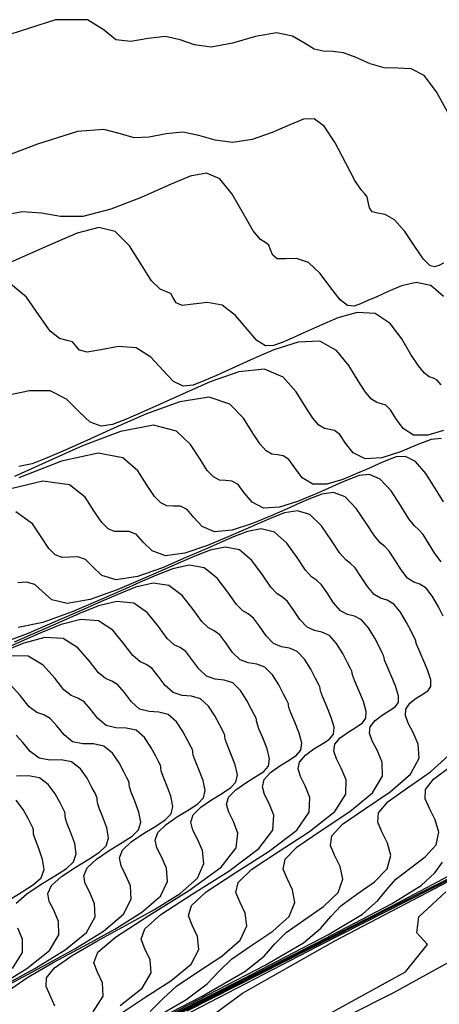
# Model space of a CAD drawing. Extents: x 3249832 to 3255657, y 13789405 to 13793316.
# Tile 571 of 656: x 3254792.64 to 3254798.88, y 13790627.9 to 13790642.54. Entities that reach past the tile are written whole.
import ezdxf

# ---------------------------------------------------------------- set-up
doc = ezdxf.new("R2010")
doc.units = 0
doc.header["$LTSCALE"] = 100
doc.header["$MEASUREMENT"] = 0
for name, color, linetype in [('GRATIO_CON', 10, 'CONTINUOUS'), ('GRATIO_ICON', 7, 'CONTINUOUS'), ('TARGETS_EAST', 7, 'CONTINUOUS')]:
    doc.layers.add(name, color=color, linetype=linetype)

# ---------------------------------------------------------------- blocks, each defined once
blk = doc.blocks.new('Gratio_032316_contours')
at = {"layer": 'GRATIO_CON', "color": 1, "linetype": 'Continuous', "flags": 128}
for points in [[(3254788.079, 13790622.978), (3254798.194, 13790628.068), (3254801.793, 13790630.049)], [(3254799.004, 13790641.156), (3254798.837, 13790641.463), (3254798.651, 13790641.704), (3254798.459, 13790641.803), (3254798.263, 13790641.814), (3254798.06, 13790641.819), (3254797.849, 13790641.881), (3254797.643, 13790641.972), (3254797.454, 13790642.045), (3254797.293, 13790642.065), (3254797.152, 13790642.066), (3254797.016, 13790642.097), (3254796.873, 13790642.188), (3254796.696, 13790642.291), (3254796.458, 13790642.338), (3254796.146, 13790642.285), (3254795.803, 13790642.188), (3254795.486, 13790642.129), (3254795.236, 13790642.161), (3254795.023, 13790642.238), (3254794.804, 13790642.284), (3254794.55, 13790642.254), (3254794.289, 13790642.209), (3254794.066, 13790642.236), (3254793.892, 13790642.382), (3254793.645, 13790642.534), (3254793.171, 13790642.536), (3254792.367, 13790642.278)], [(3254794.916, 13790626.479), (3254798.373, 13790628.381), (3254798.702, 13790628.789), (3254798.543, 13790628.961), (3254798.573, 13790629.199), (3254798.976, 13790629.569)], [(3254798.94, 13790638.914), (3254798.869, 13790638.883), (3254798.806, 13790638.863), (3254798.737, 13790638.883), (3254798.644, 13790638.978), (3254798.516, 13790639.165), (3254798.366, 13790639.386), (3254798.213, 13790639.562), (3254798.074, 13790639.64), (3254797.96, 13790639.659), (3254797.88, 13790639.677), (3254797.838, 13790639.741), (3254797.819, 13790639.829), (3254797.803, 13790639.904), (3254797.773, 13790639.946), (3254797.715, 13790640.004), (3254797.621, 13790640.144), (3254797.487, 13790640.403), (3254797.328, 13790640.707), (3254797.167, 13790640.953), (3254797.017, 13790641.063), (3254796.857, 13790641.056), (3254796.655, 13790640.973), (3254796.393, 13790640.859), (3254796.097, 13790640.756), (3254795.804, 13790640.709), (3254795.543, 13790640.744), (3254795.303, 13790640.816), (3254795.064, 13790640.862), (3254794.814, 13790640.84), (3254794.565, 13790640.791), (3254794.339, 13790640.779), (3254794.139, 13790640.84), (3254793.889, 13790640.904), (3254793.495, 13790640.872), (3254792.904, 13790640.686), (3254792.233, 13790640.434)], [(3254795.27, 13790627.561), (3254795.952, 13790628.065), (3254797.322, 13790628.843), (3254799.01, 13790629.726)], [(3254798.941, 13790638.42), (3254798.75, 13790638.586), (3254798.536, 13790638.628), (3254798.317, 13790638.579), (3254798.116, 13790638.493), (3254797.949, 13790638.418), (3254797.815, 13790638.359), (3254797.705, 13790638.31), (3254797.61, 13790638.276), (3254797.515, 13790638.285), (3254797.405, 13790638.371), (3254797.267, 13790638.551), (3254797.107, 13790638.763), (3254796.932, 13790638.926), (3254796.752, 13790638.985), (3254796.589, 13790638.982), (3254796.467, 13790638.982), (3254796.401, 13790639.034), (3254796.37, 13790639.115), (3254796.344, 13790639.185), (3254796.296, 13790639.219), (3254796.22, 13790639.268), (3254796.111, 13790639.398), (3254795.968, 13790639.648), (3254795.798, 13790639.941), (3254795.613, 13790640.17), (3254795.415, 13790640.255), (3254795.174, 13790640.21), (3254794.857, 13790640.075), (3254794.444, 13790639.892), (3254793.992, 13790639.717), (3254793.575, 13790639.612), (3254793.245, 13790639.612), (3254792.964, 13790639.66), (3254792.674, 13790639.679), (3254792.334, 13790639.614)], [(3254794.794, 13790627.584), (3254797.07, 13790628.764), (3254799.094, 13790629.79)], [(3254798.908, 13790637.109), (3254798.847, 13790637.178), (3254798.79, 13790637.204), (3254798.729, 13790637.227), (3254798.657, 13790637.282), (3254798.567, 13790637.388), (3254798.456, 13790637.558), (3254798.319, 13790637.79), (3254798.146, 13790638.02), (3254797.926, 13790638.17), (3254797.657, 13790638.185), (3254797.368, 13790638.103), (3254797.096, 13790637.986), (3254796.871, 13790637.884), (3254796.689, 13790637.803), (3254796.54, 13790637.738), (3254796.413, 13790637.69), (3254796.292, 13790637.687), (3254796.165, 13790637.764), (3254796.019, 13790637.936), (3254795.848, 13790638.14), (3254795.65, 13790638.29), (3254795.429, 13790638.33), (3254795.218, 13790638.305), (3254795.054, 13790638.287), (3254794.964, 13790638.327), (3254794.921, 13790638.402), (3254794.884, 13790638.466), (3254794.82, 13790638.492), (3254794.725, 13790638.532), (3254794.6, 13790638.652), (3254794.448, 13790638.893), (3254794.269, 13790639.175), (3254794.059, 13790639.388), (3254793.812, 13790639.447), (3254793.492, 13790639.364), (3254793.058, 13790639.176), (3254792.495, 13790638.924)], [(3254793.191, 13790626.839), (3254796.252, 13790628.388), (3254798.165, 13790629.357), (3254799.105, 13790629.85)], [(3254798.909, 13790636.311), (3254798.756, 13790636.297), (3254798.559, 13790636.219), (3254798.301, 13790636.112), (3254798.022, 13790636.024), (3254797.775, 13790636.008), (3254797.599, 13790636.096), (3254797.482, 13790636.239), (3254797.397, 13790636.367), (3254797.32, 13790636.428), (3254797.245, 13790636.445), (3254797.169, 13790636.46), (3254797.088, 13790636.51), (3254796.997, 13790636.612), (3254796.888, 13790636.779), (3254796.75, 13790637.005), (3254796.556, 13790637.22), (3254796.277, 13790637.338), (3254795.898, 13790637.3), (3254795.47, 13790637.152), (3254795.058, 13790636.971), (3254794.715, 13790636.816), (3254794.438, 13790636.693), (3254794.212, 13790636.594), (3254794.019, 13790636.517), (3254793.848, 13790636.491), (3254793.687, 13790636.55), (3254793.522, 13790636.708), (3254793.331, 13790636.894), (3254793.088, 13790637.019), (3254792.785, 13790637.02), (3254792.475, 13790636.952)], [(3254794.831, 13790627.687), (3254797.067, 13790628.819), (3254798.166, 13790629.393), (3254798.61, 13790629.665), (3254798.812, 13790629.853), (3254798.928, 13790630.012)], [(3254798.939, 13790635.369), (3254798.821, 13790635.563), (3254798.677, 13790635.79), (3254798.524, 13790635.969), (3254798.377, 13790636.044), (3254798.238, 13790636.036), (3254798.107, 13790635.987), (3254797.98, 13790635.932), (3254797.839, 13790635.87), (3254797.663, 13790635.793), (3254797.441, 13790635.701), (3254797.205, 13790635.631), (3254796.995, 13790635.631), (3254796.84, 13790635.727), (3254796.729, 13790635.871), (3254796.641, 13790635.996), (3254796.556, 13790636.052), (3254796.472, 13790636.065), (3254796.388, 13790636.076), (3254796.304, 13790636.124), (3254796.212, 13790636.224), (3254796.103, 13790636.389), (3254795.965, 13790636.612), (3254795.761, 13790636.82), (3254795.453, 13790636.922), (3254795.019, 13790636.857), (3254794.521, 13790636.677), (3254794.039, 13790636.463), (3254793.637, 13790636.281), (3254793.313, 13790636.137), (3254793.047, 13790636.021), (3254792.822, 13790635.931), (3254792.626, 13790635.893)], [(3254793.41, 13790626.987), (3254795.97, 13790628.282), (3254797.228, 13790628.935), (3254797.735, 13790629.239), (3254797.965, 13790629.441), (3254798.097, 13790629.607), (3254798.231, 13790629.76), (3254798.439, 13790629.919), (3254798.668, 13790630.089), (3254798.832, 13790630.268), (3254798.87, 13790630.457), (3254798.817, 13790630.642), (3254798.731, 13790630.81), (3254798.667, 13790630.954), (3254798.672, 13790631.092), (3254798.792, 13790631.246), (3254799.045, 13790631.434)], [(3254798.904, 13790634.477), (3254798.811, 13790634.601), (3254798.718, 13790634.754), (3254798.637, 13790634.882), (3254798.573, 13790634.953), (3254798.51, 13790635.01), (3254798.426, 13790635.115), (3254798.307, 13790635.307), (3254798.16, 13790635.531), (3254798, 13790635.706), (3254797.84, 13790635.774), (3254797.685, 13790635.759), (3254797.535, 13790635.702), (3254797.389, 13790635.639), (3254797.226, 13790635.568), (3254797.024, 13790635.479), (3254796.771, 13790635.373), (3254796.501, 13790635.288), (3254796.265, 13790635.275), (3254796.095, 13790635.364), (3254795.978, 13790635.504), (3254795.885, 13790635.625), (3254795.793, 13790635.677), (3254795.699, 13790635.685), (3254795.608, 13790635.692), (3254795.52, 13790635.738), (3254795.427, 13790635.836), (3254795.319, 13790636), (3254795.18, 13790636.22), (3254794.967, 13790636.42), (3254794.628, 13790636.506), (3254794.139, 13790636.414), (3254793.571, 13790636.202), (3254793.019, 13790635.955), (3254792.559, 13790635.747)], [(3254794.872, 13790627.744), (3254796.289, 13790628.478), (3254796.86, 13790628.814), (3254797.118, 13790629.028), (3254797.265, 13790629.201), (3254797.416, 13790629.362), (3254797.651, 13790629.535), (3254797.912, 13790629.72), (3254798.103, 13790629.913), (3254798.157, 13790630.108), (3254798.11, 13790630.295), (3254798.025, 13790630.462), (3254797.963, 13790630.606), (3254797.976, 13790630.746), (3254798.116, 13790630.911), (3254798.404, 13790631.118), (3254798.746, 13790631.353), (3254799.015, 13790631.595)], [(3254798.938, 13790633.668), (3254798.867, 13790633.806), (3254798.778, 13790633.961), (3254798.681, 13790634.084), (3254798.589, 13790634.143), (3254798.499, 13790634.175), (3254798.406, 13790634.233), (3254798.31, 13790634.356), (3254798.215, 13790634.507), (3254798.133, 13790634.633), (3254798.066, 13790634.703), (3254797.999, 13790634.758), (3254797.913, 13790634.861), (3254797.792, 13790635.051), (3254797.642, 13790635.271), (3254797.476, 13790635.443), (3254797.304, 13790635.505), (3254797.131, 13790635.482), (3254796.962, 13790635.417), (3254796.797, 13790635.346), (3254796.614, 13790635.265), (3254796.386, 13790635.165), (3254796.1, 13790635.045), (3254795.798, 13790634.946), (3254795.534, 13790634.92), (3254795.351, 13790635.001), (3254795.227, 13790635.136), (3254795.129, 13790635.254), (3254795.029, 13790635.302), (3254794.927, 13790635.305), (3254794.828, 13790635.309), (3254794.736, 13790635.351), (3254794.642, 13790635.449), (3254794.535, 13790635.61), (3254794.395, 13790635.827), (3254794.172, 13790636.02), (3254793.804, 13790636.091), (3254793.26, 13790635.972), (3254792.622, 13790635.726)], [(3254794.412, 13790627.563), (3254795.109, 13790627.963), (3254795.425, 13790628.204), (3254795.603, 13790628.391), (3254795.786, 13790628.567), (3254796.075, 13790628.767), (3254796.4, 13790628.984), (3254796.645, 13790629.204), (3254796.731, 13790629.412), (3254796.697, 13790629.601), (3254796.615, 13790629.767), (3254796.556, 13790629.909), (3254796.584, 13790630.056), (3254796.764, 13790630.24), (3254797.123, 13790630.484), (3254797.547, 13790630.764), (3254797.887, 13790631.042), (3254798.033, 13790631.289), (3254798.027, 13790631.5), (3254797.953, 13790631.674), (3254797.881, 13790631.813), (3254797.842, 13790631.927), (3254797.852, 13790632.025), (3254797.922, 13790632.115), (3254798.028, 13790632.196), (3254798.138, 13790632.264), (3254798.223, 13790632.321), (3254798.27, 13790632.386), (3254798.272, 13790632.486), (3254798.227, 13790632.633), (3254798.158, 13790632.797), (3254798.097, 13790632.935), (3254798.065, 13790633.016), (3254798.056, 13790633.052), (3254798.055, 13790633.066), (3254798.05, 13790633.082), (3254798.03, 13790633.122), (3254797.988, 13790633.205), (3254797.917, 13790633.342), (3254797.825, 13790633.495), (3254797.723, 13790633.614), (3254797.619, 13790633.668), (3254797.514, 13790633.694), (3254797.41, 13790633.747), (3254797.307, 13790633.865), (3254797.21, 13790634.013), (3254797.124, 13790634.136), (3254797.052, 13790634.202), (3254796.978, 13790634.253), (3254796.886, 13790634.352), (3254796.762, 13790634.538), (3254796.608, 13790634.753), (3254796.428, 13790634.916), (3254796.23, 13790634.966), (3254796.023, 13790634.928), (3254795.817, 13790634.847), (3254795.614, 13790634.759), (3254795.39, 13790634.661), (3254795.11, 13790634.538), (3254794.759, 13790634.389), (3254794.39, 13790634.26), (3254794.074, 13790634.21), (3254793.861, 13790634.275), (3254793.725, 13790634.401), (3254793.617, 13790634.512), (3254793.502, 13790634.551), (3254793.382, 13790634.546), (3254793.267, 13790634.541), (3254793.167, 13790634.579), (3254793.072, 13790634.673), (3254792.966, 13790634.831), (3254792.826, 13790635.042), (3254792.582, 13790635.22)], [(3254794.578, 13790627.792), (3254794.771, 13790627.986), (3254794.971, 13790628.17), (3254795.287, 13790628.383), (3254795.643, 13790628.616), (3254795.916, 13790628.849), (3254796.018, 13790629.064), (3254795.99, 13790629.255), (3254795.909, 13790629.419), (3254795.852, 13790629.561), (3254795.888, 13790629.71), (3254796.088, 13790629.905), (3254796.482, 13790630.167), (3254796.948, 13790630.469), (3254797.323, 13790630.766), (3254797.489, 13790631.023), (3254797.491, 13790631.236), (3254797.419, 13790631.409), (3254797.348, 13790631.548), (3254797.31, 13790631.662), (3254797.325, 13790631.763), (3254797.404, 13790631.858), (3254797.521, 13790631.945), (3254797.641, 13790632.019), (3254797.734, 13790632.081), (3254797.787, 13790632.15), (3254797.792, 13790632.251), (3254797.75, 13790632.399), (3254797.682, 13790632.562), (3254797.621, 13790632.7), (3254797.59, 13790632.781), (3254797.582, 13790632.817), (3254797.581, 13790632.832), (3254797.576, 13790632.849), (3254797.556, 13790632.89), (3254797.513, 13790632.974), (3254797.442, 13790633.111), (3254797.349, 13790633.262), (3254797.244, 13790633.38), (3254797.133, 13790633.43), (3254797.022, 13790633.453), (3254796.912, 13790633.504), (3254796.806, 13790633.62), (3254796.707, 13790633.766), (3254796.62, 13790633.888), (3254796.545, 13790633.952), (3254796.468, 13790634.001), (3254796.373, 13790634.098), (3254796.247, 13790634.282), (3254796.09, 13790634.494), (3254795.904, 13790634.653), (3254795.694, 13790634.696), (3254795.469, 13790634.651), (3254795.244, 13790634.562), (3254795.023, 13790634.466), (3254794.777, 13790634.358), (3254794.471, 13790634.224), (3254794.088, 13790634.061), (3254793.686, 13790633.917), (3254793.344, 13790633.855), (3254793.117, 13790633.912), (3254792.974, 13790634.034), (3254792.862, 13790634.141), (3254792.739, 13790634.176), (3254792.609, 13790634.166)], [(3254794.156, 13790627.772), (3254794.499, 13790627.998), (3254794.887, 13790628.248), (3254795.188, 13790628.494), (3254795.304, 13790628.715), (3254795.283, 13790628.908), (3254795.204, 13790629.072), (3254795.148, 13790629.213), (3254795.192, 13790629.365), (3254795.412, 13790629.569), (3254795.841, 13790629.85), (3254796.349, 13790630.174), (3254796.76, 13790630.489), (3254796.945, 13790630.756), (3254796.955, 13790630.972), (3254796.884, 13790631.145), (3254796.814, 13790631.283), (3254796.778, 13790631.398), (3254796.799, 13790631.5), (3254796.886, 13790631.6), (3254797.014, 13790631.694), (3254797.144, 13790631.774), (3254797.245, 13790631.84), (3254797.304, 13790631.913), (3254797.313, 13790632.016), (3254797.272, 13790632.164), (3254797.206, 13790632.327), (3254797.146, 13790632.465), (3254797.116, 13790632.545), (3254797.108, 13790632.582), (3254797.108, 13790632.598), (3254797.102, 13790632.617), (3254797.081, 13790632.658), (3254797.038, 13790632.743), (3254796.967, 13790632.879), (3254796.873, 13790633.03), (3254796.764, 13790633.145), (3254796.648, 13790633.193), (3254796.53, 13790633.213), (3254796.414, 13790633.26), (3254796.304, 13790633.374), (3254796.205, 13790633.519), (3254796.116, 13790633.639), (3254796.037, 13790633.701), (3254795.957, 13790633.749), (3254795.86, 13790633.844), (3254795.733, 13790634.026), (3254795.573, 13790634.235), (3254795.38, 13790634.389), (3254795.157, 13790634.427), (3254794.915, 13790634.374), (3254794.672, 13790634.277), (3254794.431, 13790634.173), (3254794.165, 13790634.056), (3254793.833, 13790633.91), (3254793.418, 13790633.733), (3254792.983, 13790633.574), (3254792.614, 13790633.5)], [(3254794.131, 13790627.879), (3254794.459, 13790628.139), (3254794.591, 13790628.367), (3254794.576, 13790628.561), (3254794.499, 13790628.724), (3254794.445, 13790628.864), (3254794.496, 13790629.02), (3254794.736, 13790629.234), (3254795.201, 13790629.534), (3254795.749, 13790629.879), (3254796.196, 13790630.213), (3254796.402, 13790630.489), (3254796.419, 13790630.708), (3254796.35, 13790630.881), (3254796.28, 13790631.018), (3254796.247, 13790631.133), (3254796.272, 13790631.238), (3254796.368, 13790631.343), (3254796.507, 13790631.442), (3254796.647, 13790631.529), (3254796.756, 13790631.6), (3254796.821, 13790631.676), (3254796.834, 13790631.781), (3254796.795, 13790631.929), (3254796.73, 13790632.092), (3254796.671, 13790632.229), (3254796.641, 13790632.31), (3254796.634, 13790632.347), (3254796.634, 13790632.364), (3254796.627, 13790632.384), (3254796.606, 13790632.426), (3254796.562, 13790632.511), (3254796.491, 13790632.647), (3254796.397, 13790632.797), (3254796.285, 13790632.91), (3254796.163, 13790632.955), (3254796.037, 13790632.972), (3254795.915, 13790633.017), (3254795.803, 13790633.129), (3254795.702, 13790633.272), (3254795.612, 13790633.391), (3254795.53, 13790633.451), (3254795.447, 13790633.496), (3254795.347, 13790633.59), (3254795.218, 13790633.769), (3254795.056, 13790633.976), (3254794.856, 13790634.126), (3254794.62, 13790634.158), (3254794.362, 13790634.097), (3254794.099, 13790633.992), (3254793.84, 13790633.879), (3254793.553, 13790633.754), (3254793.195, 13790633.597), (3254792.747, 13790633.405), (3254792.279, 13790633.232)], [(3254793.162, 13790627.868), (3254793.088, 13790628.028), (3254793.029, 13790628.163), (3254793.037, 13790628.293), (3254793.157, 13790628.441), (3254793.417, 13790628.625), (3254793.785, 13790628.839), (3254794.211, 13790629.07), (3254794.644, 13790629.308), (3254795.022, 13790629.545), (3254795.28, 13790629.774), (3254795.377, 13790629.99), (3254795.355, 13790630.185), (3254795.281, 13790630.352), (3254795.213, 13790630.488), (3254795.184, 13790630.604), (3254795.219, 13790630.713), (3254795.333, 13790630.828), (3254795.492, 13790630.94), (3254795.653, 13790631.039), (3254795.778, 13790631.12), (3254795.854, 13790631.202), (3254795.875, 13790631.31), (3254795.841, 13790631.46), (3254795.779, 13790631.622), (3254795.721, 13790631.758), (3254795.692, 13790631.839), (3254795.686, 13790631.878), (3254795.686, 13790631.897), (3254795.679, 13790631.918), (3254795.657, 13790631.963), (3254795.612, 13790632.049), (3254795.541, 13790632.184), (3254795.444, 13790632.331), (3254795.327, 13790632.441), (3254795.193, 13790632.48), (3254795.053, 13790632.491), (3254794.919, 13790632.531), (3254794.801, 13790632.638), (3254794.696, 13790632.778), (3254794.603, 13790632.893), (3254794.516, 13790632.95), (3254794.426, 13790632.992), (3254794.32, 13790633.081), (3254794.188, 13790633.257), (3254794.021, 13790633.458), (3254793.809, 13790633.599), (3254793.547, 13790633.619), (3254793.254, 13790633.543), (3254792.954, 13790633.421), (3254792.657, 13790633.293), (3254792.328, 13790633.149)], [(3254792.467, 13790628.098), (3254792.745, 13790628.291), (3254793.136, 13790628.517), (3254793.589, 13790628.763), (3254794.05, 13790629.016), (3254794.452, 13790629.266), (3254794.73, 13790629.505), (3254794.837, 13790629.725), (3254794.82, 13790629.921), (3254794.747, 13790630.088), (3254794.679, 13790630.223), (3254794.652, 13790630.339), (3254794.692, 13790630.451), (3254794.815, 13790630.57), (3254794.985, 13790630.688), (3254795.156, 13790630.793), (3254795.289, 13790630.879), (3254795.371, 13790630.965), (3254795.396, 13790631.075), (3254795.364, 13790631.225), (3254795.303, 13790631.387), (3254795.245, 13790631.523), (3254795.218, 13790631.604), (3254795.211, 13790631.643), (3254795.212, 13790631.663), (3254795.205, 13790631.686), (3254795.182, 13790631.731), (3254795.137, 13790631.817), (3254795.066, 13790631.953), (3254794.968, 13790632.098), (3254794.847, 13790632.206), (3254794.707, 13790632.243), (3254794.561, 13790632.251), (3254794.421, 13790632.287), (3254794.299, 13790632.393), (3254794.194, 13790632.531), (3254794.099, 13790632.645), (3254794.009, 13790632.7), (3254793.915, 13790632.74), (3254793.807, 13790632.827), (3254793.674, 13790633), (3254793.504, 13790633.199), (3254793.285, 13790633.336), (3254793.01, 13790633.349), (3254792.7, 13790633.266), (3254792.381, 13790633.136)], [(3254792.487, 13790628.196), (3254792.967, 13790628.457), (3254793.455, 13790628.724), (3254793.883, 13790628.987), (3254794.18, 13790629.236), (3254794.297, 13790629.461), (3254794.284, 13790629.658), (3254794.212, 13790629.823), (3254794.146, 13790629.958), (3254794.121, 13790630.074), (3254794.166, 13790630.189), (3254794.297, 13790630.313), (3254794.478, 13790630.437), (3254794.66, 13790630.548), (3254794.801, 13790630.639), (3254794.888, 13790630.728), (3254794.916, 13790630.84), (3254794.887, 13790630.991), (3254794.827, 13790631.152), (3254794.77, 13790631.287), (3254794.743, 13790631.368), (3254794.737, 13790631.408), (3254794.738, 13790631.429), (3254794.73, 13790631.453), (3254794.707, 13790631.499), (3254794.662, 13790631.586), (3254794.59, 13790631.721), (3254794.492, 13790631.866), (3254794.368, 13790631.971), (3254794.222, 13790632.005), (3254794.068, 13790632.01), (3254793.923, 13790632.044), (3254793.798, 13790632.148), (3254793.691, 13790632.284), (3254793.595, 13790632.396), (3254793.502, 13790632.45), (3254793.404, 13790632.487), (3254793.293, 13790632.573), (3254793.159, 13790632.744), (3254792.987, 13790632.94), (3254792.761, 13790633.073), (3254792.474, 13790633.08)], [(3254792.345, 13790628.15), (3254792.861, 13790628.432), (3254793.314, 13790628.709), (3254793.629, 13790628.967), (3254793.758, 13790629.196), (3254793.749, 13790629.394), (3254793.678, 13790629.559), (3254793.612, 13790629.693), (3254793.589, 13790629.809), (3254793.639, 13790629.926), (3254793.779, 13790630.055), (3254793.97, 13790630.186), (3254794.163, 13790630.303), (3254794.312, 13790630.399), (3254794.405, 13790630.491), (3254794.437, 13790630.605), (3254794.41, 13790630.756), (3254794.351, 13790630.917), (3254794.295, 13790631.052), (3254794.268, 13790631.133), (3254794.263, 13790631.173), (3254794.264, 13790631.195), (3254794.256, 13790631.22), (3254794.232, 13790631.267), (3254794.187, 13790631.355), (3254794.115, 13790631.489), (3254794.016, 13790631.633), (3254793.889, 13790631.736), (3254793.737, 13790631.768), (3254793.576, 13790631.77), (3254793.425, 13790631.801), (3254793.297, 13790631.902), (3254793.188, 13790632.037), (3254793.09, 13790632.148), (3254792.995, 13790632.199), (3254792.894, 13790632.235), (3254792.78, 13790632.318), (3254792.644, 13790632.488), (3254792.469, 13790632.68)], [(3254792.529, 13790628.428), (3254792.678, 13790628.667), (3254792.678, 13790628.867), (3254792.609, 13790629.03)], [(3254792.586, 13790629.402), (3254792.743, 13790629.54), (3254792.956, 13790629.683), (3254793.169, 13790629.813), (3254793.334, 13790629.918), (3254793.439, 13790630.017), (3254793.478, 13790630.135), (3254793.455, 13790630.287), (3254793.399, 13790630.447), (3254793.345, 13790630.581), (3254793.319, 13790630.662), (3254793.315, 13790630.704), (3254793.316, 13790630.727), (3254793.308, 13790630.755), (3254793.283, 13790630.804), (3254793.237, 13790630.892), (3254793.165, 13790631.026), (3254793.063, 13790631.167), (3254792.93, 13790631.267), (3254792.767, 13790631.293), (3254792.592, 13790631.289)], [(3254792.449, 13790629.432), (3254792.672, 13790629.568), (3254792.845, 13790629.678), (3254792.955, 13790629.78), (3254792.999, 13790629.9), (3254792.978, 13790630.052), (3254792.923, 13790630.212), (3254792.87, 13790630.345), (3254792.845, 13790630.427), (3254792.841, 13790630.469), (3254792.842, 13790630.494), (3254792.833, 13790630.522), (3254792.808, 13790630.572), (3254792.762, 13790630.661), (3254792.689, 13790630.794), (3254792.587, 13790630.935)]]:
    blk.add_lwpolyline(points, dxfattribs=at)
at = {"layer": 'GRATIO_ICON', "color": 7, "linetype": 'Continuous', "flags": 128}
for points in [[(3254795.13, 13790627.801), (3254797.673, 13790629.089), (3254799.262, 13790629.894)], [(3254798.939, 13790636.426), (3254798.706, 13790636.358), (3254798.496, 13790636.359), (3254798.341, 13790636.458), (3254798.233, 13790636.607), (3254798.153, 13790636.738), (3254798.083, 13790636.803), (3254798.017, 13790636.824), (3254797.949, 13790636.843), (3254797.872, 13790636.896), (3254797.782, 13790637), (3254797.672, 13790637.168), (3254797.534, 13790637.397), (3254797.351, 13790637.62), (3254797.101, 13790637.754), (3254796.778, 13790637.743), (3254796.419, 13790637.628), (3254796.077, 13790637.478), (3254795.793, 13790637.35), (3254795.564, 13790637.248), (3254795.376, 13790637.166), (3254795.216, 13790637.104), (3254795.07, 13790637.089), (3254794.926, 13790637.157), (3254794.77, 13790637.322), (3254794.589, 13790637.517), (3254794.369, 13790637.655), (3254794.107, 13790637.675), (3254793.846, 13790637.628), (3254793.641, 13790637.591), (3254793.527, 13790637.621), (3254793.472, 13790637.689), (3254793.424, 13790637.746), (3254793.344, 13790637.765), (3254793.229, 13790637.795), (3254793.089, 13790637.907), (3254792.929, 13790638.138), (3254792.739, 13790638.409), (3254792.505, 13790638.605)], [(3254793.775, 13790627.207), (3254795.351, 13790628.021), (3254795.985, 13790628.388), (3254796.272, 13790628.616), (3254796.434, 13790628.796), (3254796.601, 13790628.965), (3254796.863, 13790629.151), (3254797.156, 13790629.352), (3254797.374, 13790629.559), (3254797.444, 13790629.76), (3254797.403, 13790629.948), (3254797.32, 13790630.115), (3254797.259, 13790630.258), (3254797.28, 13790630.401), (3254797.44, 13790630.575), (3254797.764, 13790630.801), (3254798.146, 13790631.058), (3254798.451, 13790631.318), (3254798.577, 13790631.556), (3254798.563, 13790631.764), (3254798.488, 13790631.938), (3254798.415, 13790632.078), (3254798.373, 13790632.192), (3254798.378, 13790632.288), (3254798.44, 13790632.373), (3254798.536, 13790632.448), (3254798.635, 13790632.51), (3254798.711, 13790632.561), (3254798.753, 13790632.623), (3254798.751, 13790632.721), (3254798.704, 13790632.868), (3254798.634, 13790633.032), (3254798.572, 13790633.171), (3254798.539, 13790633.251), (3254798.53, 13790633.287), (3254798.529, 13790633.3), (3254798.524, 13790633.315), (3254798.505, 13790633.353), (3254798.463, 13790633.436), (3254798.392, 13790633.574), (3254798.301, 13790633.728), (3254798.202, 13790633.849), (3254798.104, 13790633.905), (3254798.006, 13790633.934), (3254797.908, 13790633.99), (3254797.808, 13790634.11), (3254797.713, 13790634.26), (3254797.629, 13790634.385), (3254797.559, 13790634.452), (3254797.489, 13790634.505), (3254797.4, 13790634.606), (3254797.277, 13790634.794), (3254797.125, 13790635.012), (3254796.952, 13790635.179), (3254796.767, 13790635.235), (3254796.577, 13790635.205), (3254796.389, 13790635.132), (3254796.206, 13790635.052), (3254796.002, 13790634.963), (3254795.748, 13790634.852), (3254795.429, 13790634.717), (3254795.094, 13790634.603), (3254794.804, 13790634.565), (3254794.606, 13790634.638), (3254794.476, 13790634.769), (3254794.373, 13790634.883), (3254794.266, 13790634.927), (3254794.154, 13790634.925), (3254794.048, 13790634.925), (3254793.951, 13790634.965), (3254793.857, 13790635.061), (3254793.75, 13790635.22), (3254793.611, 13790635.435), (3254793.377, 13790635.62), (3254792.979, 13790635.675), (3254792.381, 13790635.529)], [(3254793.73, 13790627.784), (3254793.878, 13790628.019), (3254793.869, 13790628.215), (3254793.794, 13790628.376), (3254793.741, 13790628.516), (3254793.8, 13790628.674), (3254794.06, 13790628.898), (3254794.56, 13790629.217), (3254795.15, 13790629.584), (3254795.632, 13790629.937), (3254795.858, 13790630.223), (3254795.883, 13790630.444), (3254795.815, 13790630.616), (3254795.747, 13790630.753), (3254795.715, 13790630.868), (3254795.745, 13790630.976), (3254795.85, 13790631.085), (3254795.999, 13790631.191), (3254796.15, 13790631.284), (3254796.267, 13790631.36), (3254796.337, 13790631.439), (3254796.354, 13790631.546), (3254796.318, 13790631.695), (3254796.255, 13790631.857), (3254796.196, 13790631.994), (3254796.167, 13790632.075), (3254796.16, 13790632.113), (3254796.16, 13790632.131), (3254796.153, 13790632.151), (3254796.131, 13790632.194), (3254796.087, 13790632.28), (3254796.016, 13790632.416), (3254795.921, 13790632.564), (3254795.806, 13790632.675), (3254795.678, 13790632.718), (3254795.545, 13790632.732), (3254795.417, 13790632.774), (3254795.302, 13790632.884), (3254795.199, 13790633.025), (3254795.107, 13790633.142), (3254795.023, 13790633.201), (3254794.936, 13790633.244), (3254794.833, 13790633.335), (3254794.703, 13790633.513), (3254794.538, 13790633.717), (3254794.333, 13790633.863), (3254794.084, 13790633.888), (3254793.808, 13790633.82), (3254793.526, 13790633.706), (3254793.248, 13790633.586), (3254792.94, 13790633.451), (3254792.557, 13790633.283)], [(3254792.267, 13790628.14), (3254792.745, 13790628.43), (3254793.079, 13790628.698), (3254793.218, 13790628.932), (3254793.213, 13790629.13), (3254793.143, 13790629.295), (3254793.078, 13790629.428), (3254793.057, 13790629.545), (3254793.112, 13790629.664), (3254793.261, 13790629.797), (3254793.463, 13790629.934), (3254793.666, 13790630.058), (3254793.823, 13790630.158), (3254793.922, 13790630.254), (3254793.958, 13790630.37), (3254793.933, 13790630.521), (3254793.875, 13790630.682), (3254793.82, 13790630.816), (3254793.794, 13790630.898), (3254793.789, 13790630.939), (3254793.79, 13790630.961), (3254793.782, 13790630.987), (3254793.758, 13790631.036), (3254793.712, 13790631.123), (3254793.64, 13790631.258), (3254793.54, 13790631.4), (3254793.41, 13790631.501), (3254793.252, 13790631.53), (3254793.084, 13790631.529), (3254792.927, 13790631.558), (3254792.795, 13790631.657), (3254792.685, 13790631.79), (3254792.586, 13790631.899)]]:
    blk.add_lwpolyline(points, dxfattribs=at)

msp = doc.modelspace()

# ---------------------------------------------------------------- block references
at = {"layer": 'TARGETS_EAST'}
msp.add_blockref('Gratio_032316_contours', (0, 0), dxfattribs=at)

doc.saveas('drawing.dxf')
